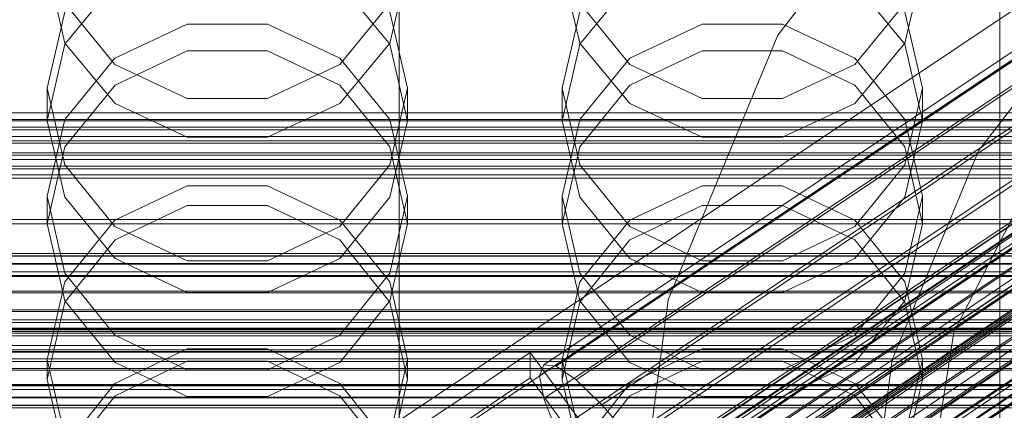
# Model space of a CAD drawing. Header units: millimetres. Extents: x -4738 to 65662, y -68080 to 6847.
# Tile 276 of 656: x 86 to 201, y -34230 to -34184. Entities that reach past the tile are written whole.
import ezdxf

# ---------------------------------------------------------------- set-up
doc = ezdxf.new("R2010")
doc.units = ezdxf.units.MM
for name, color, linetype, lineweight in [('COTAS_O', 1, 'Continuous', 0), ('COTAS_P', 1, 'Continuous', 0), ('frontal_briquetadora', 7, 'Continuous', 0), ('frontal_C01', 7, 'Continuous', 0), ('frontal_C02', 7, 'Continuous', 0), ('frontal_C03', 7, 'Continuous', 0), ('frontal_mezcladora', 7, 'Continuous', 0)]:
    doc.layers.add(name, color=color, linetype=linetype, lineweight=lineweight)
doc.dimstyles.new('R19_100', dxfattribs={"dimtxt": 250, "dimasz": 150, "dimexe": 150, "dimexo": 80, "dimgap": 100, "dimtad": 1, "dimtih": 1, "dimtoh": 1, "dimdsep": 46, "dimcen": 0.09, "dimadec": 0, "dimazin": 0, "dimtfac": 1, "dimtdec": 4, "dimtofl": 0, "dimtmove": 0, "dimatfit": 3, "dimfxl": 1, "dimtolj": 1, "dimtzin": 0, "dimarcsym": 0})

# ---------------------------------------------------------------- blocks, each defined once
blk = doc.blocks.new('DIM_R30_48')
at = {"layer": 'COTAS_O'}
for p, q in [((-1725, -33700), (-1575, -33655)), ((1725, -33700), (1575, -33655)), ((-1725, -34400), (-1725, -33700)), ((-1725, -33700), (1725, -33700)), ((-1725, -33700), (-1575, -33745)), ((1725, -33700), (1575, -33745)), ((1725, -34400), (1725, -33700))]:
    blk.add_line(p, q, dxfattribs=at)
blk.add_text('3450 O', height=250, dxfattribs=at).set_placement((0, -33600))
blk = doc.blocks.new('DIM_R30_49')
at = {"layer": 'COTAS_P'}
for p, q in [((-150, -32300), (550, -32300)), ((550, -32300), (505, -32450)), ((550, -34900), (550, -32300)), ((550, -32300), (595, -32450)), ((550, -34900), (505, -34750)), ((550, -34900), (595, -34750)), ((-150, -34900), (550, -34900))]:
    blk.add_line(p, q, dxfattribs=at)
blk.add_text('2600 P', height=250, rotation=90, dxfattribs=at).set_placement((450, -33600))
blk = doc.blocks.new('DIM_R30_51')
at = {"layer": 'COTAS_O'}
for p, q in [((-650, -33700), (50, -33700)), ((50, -33700), (5, -33850)), ((50, -34900), (50, -33700)), ((50, -33700), (95, -33850)), ((50, -34900), (5, -34750)), ((50, -34900), (95, -34750)), ((-650, -34900), (50, -34900))]:
    blk.add_line(p, q, dxfattribs=at)
blk.add_text('1200 O', height=250, rotation=90, dxfattribs=at).set_placement((-50, -34300))
blk = doc.blocks.new('DIM_R30_52')
at = {"layer": 'COTAS_O'}
for p, q in [((-650, -34200), (-500, -34155)), ((650, -34200), (500, -34155)), ((-650, -34900), (-650, -34200)), ((-650, -34200), (650, -34200)), ((-650, -34200), (-500, -34245)), ((650, -34200), (500, -34245)), ((650, -34900), (650, -34200))]:
    blk.add_line(p, q, dxfattribs=at)
blk.add_text('1300 O', height=250, dxfattribs=at).set_placement((0, -34100))

msp = doc.modelspace()

# ---------------------------------------------------------------- linework, layer by layer
at = {"layer": 'frontal_briquetadora'}
for p, q in [((200, -34275), (200, -34100)), ((200, -34186.982), (200, -34174.268)), ((200, -34187.019), (200, -34174.315)), ((200, -34176.08), (200, -34195.432)), ((200, -34196.041), (200, -34176.682)), ((200, -34196.649), (200, -34177.283)), ((89, -34178.137), (91.08, -34186.938)), ((128.92, -34186.938), (131, -34178.137)), ((149, -34178.137), (151.08, -34186.938)), ((188.92, -34186.938), (191, -34178.137)), ((200, -34178), (200, -34191.425)), ((200, -34178.042), (200, -34191.457)), ((96.907, -34179.943), (91.08, -34187.085)), ((128.92, -34187.085), (123.093, -34179.943)), ((156.907, -34179.943), (151.08, -34187.085)), ((188.92, -34187.085), (183.093, -34179.943)), ((200, -34184.922), (200, -34179.373)), ((200, -34180.422), (200, -34186.861)), ((96.906, -34189.426), (91.08, -34182.307)), ((128.92, -34182.308), (123.094, -34189.426)), ((156.906, -34189.426), (151.08, -34182.307)), ((188.92, -34182.308), (183.094, -34189.426)), ((89, -34192.191), (91.08, -34183.307)), ((128.92, -34183.307), (131, -34192.191)), ((149, -34192.191), (151.08, -34183.307)), ((188.92, -34183.307), (191, -34192.191)), ((200, -34196.98), (200, -34182.75)), ((200, -34197.013), (200, -34182.792)), ((200, -34191.371), (200, -34183.199)), ((105.326, -34184.734), (96.906, -34188.689)), ((114.674, -34184.734), (105.326, -34184.734)), ((123.094, -34188.689), (114.674, -34184.734)), ((165.326, -34184.734), (156.906, -34188.689)), ((174.674, -34184.734), (165.326, -34184.734)), ((183.094, -34188.689), (174.674, -34184.734)), ((200, -34193.932), (200, -34184.922)), ((91.08, -34186.938), (96.907, -34193.996)), ((123.093, -34193.996), (128.92, -34186.938)), ((151.08, -34186.938), (156.907, -34193.996)), ((183.093, -34193.996), (188.92, -34186.938)), ((200, -34186.861), (200, -34196.687)), ((200, -34201.85), (200, -34186.982)), ((91.08, -34187.085), (89, -34195.992)), ((96.907, -34191.85), (105.327, -34187.86)), ((105.327, -34187.86), (114.673, -34187.86)), ((114.673, -34187.86), (123.093, -34191.85)), ((131, -34195.992), (128.92, -34187.085)), ((151.08, -34187.085), (149, -34195.992)), ((156.907, -34191.85), (165.327, -34187.86)), ((165.327, -34187.86), (174.673, -34187.86)), ((174.673, -34187.86), (183.093, -34191.85)), ((191, -34195.992), (188.92, -34187.085)), ((200, -34201.878), (200, -34187.019)), ((96.906, -34188.689), (91.08, -34195.834)), ((128.92, -34195.834), (123.094, -34188.689)), ((156.906, -34188.689), (151.08, -34195.834)), ((188.92, -34195.834), (183.094, -34188.689)), ((105.326, -34193.392), (96.906, -34189.426)), ((123.094, -34189.426), (114.674, -34193.392)), ((165.326, -34193.392), (156.906, -34189.426)), ((183.094, -34189.426), (174.674, -34193.392)), ((200, -34202.757), (200, -34191.371)), ((200, -34191.425), (200, -34206.897)), ((200, -34191.457), (200, -34206.92)), ((91.08, -34201.121), (89, -34192.191)), ((89, -34195.992), (89, -34192.191)), ((91.08, -34199.039), (96.907, -34191.85)), ((123.093, -34191.85), (128.92, -34199.039)), ((131, -34192.191), (128.92, -34201.121)), ((131, -34195.992), (131, -34192.191)), ((151.08, -34201.121), (149, -34192.191)), ((149, -34195.992), (149, -34192.191)), ((151.08, -34199.039), (156.907, -34191.85)), ((183.093, -34191.85), (188.92, -34199.039)), ((191, -34192.191), (188.92, -34201.121)), ((191, -34195.992), (191, -34192.191)), ((114.674, -34193.392), (105.326, -34193.392)), ((174.674, -34193.392), (165.326, -34193.392)), ((96.907, -34193.996), (105.327, -34197.913)), ((114.673, -34197.913), (123.093, -34193.996)), ((156.907, -34193.996), (165.327, -34197.913)), ((174.673, -34197.913), (183.093, -34193.996)), ((200, -34206.057), (200, -34193.932)), ((91.08, -34195.834), (89, -34204.781)), ((89, -34195.992), (91.08, -34204.898)), ((131, -34204.781), (128.92, -34195.834)), ((128.92, -34204.898), (131, -34195.992)), ((151.08, -34195.834), (149, -34204.781)), ((149, -34195.992), (151.08, -34204.898)), ((191, -34204.781), (188.92, -34195.834)), ((188.92, -34204.898), (191, -34195.992)), ((200, -34195.432), (200, -34214.989)), ((200, -34215.602), (200, -34196.041)), ((200, -34216.216), (200, -34196.649)), ((200, -34196.687), (200, -34209.523)), ((200, -34213.121), (200, -34196.98)), ((200, -34213.146), (200, -34197.013)), ((105.327, -34197.913), (114.673, -34197.913)), ((165.327, -34197.913), (174.673, -34197.913)), ((89, -34208.003), (91.08, -34199.039)), ((128.92, -34199.039), (131, -34208.003)), ((149, -34208.003), (151.08, -34199.039)), ((188.92, -34199.039), (191, -34208.003)), ((96.906, -34208.312), (91.08, -34201.121)), ((128.92, -34201.121), (123.094, -34208.312)), ((156.906, -34208.312), (151.08, -34201.121)), ((188.92, -34201.121), (183.094, -34208.312)), ((200, -34218.511), (200, -34201.85)), ((200, -34218.531), (200, -34201.878)), ((200, -34216.919), (200, -34202.757)), ((105.326, -34203.573), (96.906, -34207.568)), ((114.674, -34203.573), (105.326, -34203.573)), ((123.094, -34207.568), (114.674, -34203.573)), ((165.326, -34203.573), (156.906, -34207.568)), ((174.674, -34203.573), (165.326, -34203.573)), ((183.094, -34207.568), (174.674, -34203.573)), ((89, -34208.003), (89, -34204.781)), ((89, -34204.781), (91.08, -34213.765)), ((91.08, -34204.898), (96.907, -34212.04)), ((123.093, -34212.04), (128.92, -34204.898)), ((128.92, -34213.765), (131, -34204.781)), ((131, -34208.003), (131, -34204.781)), ((149, -34208.003), (149, -34204.781)), ((149, -34204.781), (151.08, -34213.765)), ((151.08, -34204.898), (156.907, -34212.04)), ((183.093, -34212.04), (188.92, -34204.898)), ((188.92, -34213.765), (191, -34204.781)), ((191, -34208.003), (191, -34204.781)), ((96.907, -34209.873), (105.327, -34205.852)), ((105.327, -34205.852), (114.673, -34205.852)), ((114.673, -34205.852), (123.093, -34209.873)), ((156.907, -34209.873), (165.327, -34205.852)), ((165.327, -34205.852), (174.673, -34205.852)), ((174.673, -34205.852), (183.093, -34209.873)), ((200, -34220.832), (200, -34206.057)), ((96.906, -34207.568), (91.08, -34214.781)), ((128.92, -34214.78), (123.094, -34207.568)), ((156.906, -34207.568), (151.08, -34214.781)), ((188.92, -34214.78), (183.094, -34207.568)), ((200, -34206.897), (200, -34224.036)), ((200, -34206.92), (200, -34224.051)), ((91.08, -34216.967), (89, -34208.003)), ((105.326, -34212.316), (96.906, -34208.312)), ((123.094, -34208.312), (114.674, -34212.316)), ((131, -34208.003), (128.92, -34216.967)), ((151.08, -34216.967), (149, -34208.003)), ((165.326, -34212.316), (156.906, -34208.312)), ((183.094, -34208.312), (174.674, -34212.316)), ((191, -34208.003), (188.92, -34216.967)), ((91.08, -34217.117), (96.907, -34209.873)), ((123.093, -34209.873), (128.92, -34217.117)), ((151.08, -34217.117), (156.907, -34209.873)), ((183.093, -34209.873), (188.92, -34217.117)), ((200, -34209.523), (200, -34224.875)), ((96.907, -34212.04), (105.327, -34216.004)), ((114.673, -34216.004), (123.093, -34212.04)), ((156.907, -34212.04), (165.327, -34216.004)), ((174.673, -34216.004), (183.093, -34212.04)), ((114.674, -34212.316), (105.326, -34212.316)), ((174.674, -34212.316), (165.326, -34212.316)), ((200, -34230.777), (200, -34213.121)), ((200, -34230.795), (200, -34213.146)), ((91.08, -34213.765), (96.906, -34220.995)), ((123.094, -34220.995), (128.92, -34213.765)), ((151.08, -34213.765), (156.906, -34220.995)), ((183.094, -34220.995), (188.92, -34213.765)), ((91.08, -34214.781), (89, -34223.801)), ((131, -34223.801), (128.92, -34214.78)), ((151.08, -34214.781), (149, -34223.801)), ((191, -34223.801), (188.92, -34214.78)), ((200, -34214.989), (200, -34234.699)), ((200, -34235.317), (200, -34215.602)), ((105.327, -34216.004), (114.673, -34216.004)), ((165.327, -34216.004), (174.673, -34216.004)), ((200, -34235.935), (200, -34216.216)), ((89, -34226.151), (91.08, -34217.117)), ((96.907, -34224.156), (91.08, -34216.967)), ((128.92, -34216.967), (123.093, -34224.156)), ((128.92, -34217.117), (131, -34226.151)), ((149, -34226.151), (151.08, -34217.117)), ((156.907, -34224.156), (151.08, -34216.967)), ((188.92, -34216.967), (183.093, -34224.156)), ((188.92, -34217.117), (191, -34226.151)), ((200, -34233.313), (200, -34216.919)), ((200, -34220.449), (200, -34217.873)), ((200, -34217.873), (200, -34222.139)), ((200, -34236.554), (200, -34218.511)), ((200, -34236.567), (200, -34218.531)), ((96.906, -34220.995), (105.326, -34225.019)), ((114.674, -34225.019), (123.094, -34220.995)), ((156.906, -34220.995), (165.326, -34225.019)), ((174.674, -34225.019), (183.094, -34220.995)), ((200, -34229.476), (200, -34220.449)), ((200, -34237.688), (200, -34220.832)), ((200, -34222.139), (200, -34232.599)), ((96.906, -34226.61), (105.326, -34222.584)), ((105.326, -34222.584), (114.674, -34222.584)), ((114.674, -34222.584), (123.094, -34226.61)), ((156.906, -34226.61), (165.326, -34222.584)), ((165.326, -34222.584), (174.674, -34222.584)), ((174.674, -34222.584), (183.094, -34226.61)), ((91.08, -34232.849), (89, -34223.801)), ((89, -34226.151), (89, -34223.801)), ((105.327, -34224.011), (96.907, -34228.052)), ((105.327, -34228.146), (96.907, -34224.156)), ((114.673, -34224.011), (105.327, -34224.011)), ((123.093, -34228.052), (114.673, -34224.011)), ((123.093, -34224.156), (114.673, -34228.146)), ((131, -34223.801), (128.92, -34232.849)), ((131, -34226.151), (131, -34223.801)), ((151.08, -34232.849), (149, -34223.801)), ((149, -34226.151), (149, -34223.801)), ((165.327, -34224.011), (156.907, -34228.052)), ((165.327, -34228.146), (156.907, -34224.156)), ((174.673, -34224.011), (165.327, -34224.011)), ((183.093, -34228.052), (174.673, -34224.011)), ((183.093, -34224.156), (174.673, -34228.146)), ((191, -34223.801), (188.92, -34232.849)), ((191, -34226.151), (191, -34223.801)), ((200, -34224.036), (200, -34242.423)), ((200, -34224.051), (200, -34242.431)), ((105.326, -34225.019), (114.674, -34225.019)), ((165.326, -34225.019), (174.674, -34225.019)), ((200, -34224.875), (200, -34242.153)), ((89, -34226.151), (91.08, -34235.184)), ((91.08, -34233.872), (96.906, -34226.61)), ((123.094, -34226.61), (128.92, -34233.872)), ((128.92, -34235.184), (131, -34226.151)), ((149, -34226.151), (151.08, -34235.184)), ((151.08, -34233.872), (156.906, -34226.61)), ((183.094, -34226.61), (188.92, -34233.872)), ((188.92, -34235.184), (191, -34226.151)), ((96.907, -34228.052), (91.08, -34235.335)), ((114.673, -34228.146), (105.327, -34228.146)), ((128.92, -34235.335), (123.093, -34228.052)), ((156.907, -34228.052), (151.08, -34235.335)), ((174.673, -34228.146), (165.327, -34228.146)), ((188.92, -34235.335), (183.093, -34228.052)), ((200, -34243.579), (200, -34229.476))]:
    msp.add_line(p, q, dxfattribs=at)
at = {"layer": 'frontal_C01'}
for p, q in [((130, -34257.579), (130, -33994.965)), ((130, -34000.746), (130, -34263.359)), ((146.872, -34251.231), (331.181, -34126.897)), ((148.32, -34251.581), (332.629, -34127.246)), ((146.383, -34252.321), (330.692, -34127.987)), ((150.629, -34253.346), (334.938, -34129.011)), ((146.887, -34254.776), (331.197, -34130.442)), ((153.641, -34256.406), (337.95, -34132.071)), ((148.35, -34258.429), (332.659, -34134.094)), ((150.672, -34263.031), (334.981, -34138.696)), ((228.298, -34191.267), (130, -34257.579)), ((-311.15, -34195.055), (311.15, -34195.055)), ((-311.15, -34195.847), (311.15, -34195.847)), ((-311.15, -34195.994), (311.15, -34195.994)), ((130, -34263.359), (228.298, -34197.047)), ((-311.15, -34198.316), (311.15, -34198.316)), ((-311.15, -34198.6), (311.15, -34198.6)), ((-311.15, -34202.293), (311.15, -34202.293)), ((-311.15, -34202.695), (311.15, -34202.695)), ((-311.15, -34207.508), (311.15, -34207.508)), ((-311.15, -34208), (311.15, -34208)), ((-440, -34211.454), (440, -34211.454)), ((-440, -34211.734), (440, -34211.734)), ((-440, -34211.787), (440, -34211.787)), ((-440, -34212.609), (440, -34212.609)), ((-440, -34212.71), (440, -34212.71)), ((-440, -34214.019), (440, -34214.019)), ((-440, -34214.161), (440, -34214.161)), ((311.15, -34213.605), (-311.15, -34213.605)), ((-311.15, -34214.154), (311.15, -34214.154)), ((-440, -34215.866), (440, -34215.866)), ((-440, -34216.041), (440, -34216.041)), ((440, -34218.027), (-440, -34218.027)), ((-440, -34218.221), (440, -34218.221)), ((-311.15, -34220.169), (311.15, -34220.169)), ((-440, -34220.353), (440, -34220.353)), ((-440, -34220.554), (440, -34220.554)), ((-311.15, -34220.738), (311.15, -34220.738)), ((-440, -34222.685), (440, -34222.685)), ((-440, -34222.88), (440, -34222.88)), ((-440, -34224.866), (440, -34224.866)), ((-440, -34225.04), (440, -34225.04)), ((-440, -34226.746), (440, -34226.746)), ((-440, -34226.888), (440, -34226.888)), ((-311.15, -34226.752), (311.15, -34226.752)), ((-440, -34228.197), (440, -34228.197)), ((-440, -34228.297), (440, -34228.297)), ((-311.15, -34227.302), (311.15, -34227.302)), ((-440, -34229.12), (440, -34229.12)), ((-440, -34229.172), (440, -34229.172)), ((-440, -34229.453), (440, -34229.453))]:
    msp.add_line(p, q, dxfattribs=at)
at = {"layer": 'frontal_C02'}
for p, q in [((130, -34230.937), (130, -33940.443)), ((130, -33946.173), (130, -34236.667)), ((146.872, -34224.444), (331.181, -34101.19)), ((148.32, -34224.602), (332.629, -34101.347)), ((146.383, -34225.727), (330.692, -34102.473)), ((150.629, -34226.19), (334.938, -34102.935)), ((141.045, -34248.408), (354.844, -34105.432)), ((141.218, -34247.953), (355.017, -34104.978)), ((141.731, -34248.009), (355.53, -34105.034)), ((146.887, -34228.363), (331.197, -34105.109)), ((141.224, -34249.342), (355.022, -34106.366)), ((142.549, -34248.572), (356.348, -34105.596)), ((143.617, -34249.602), (357.415, -34106.627)), ((153.641, -34229.099), (337.95, -34105.844)), ((141.742, -34250.692), (355.541, -34107.716)), ((144.861, -34251.031), (358.659, -34108.056)), ((148.35, -34232.173), (332.659, -34108.918)), ((142.565, -34252.365), (356.363, -34109.39)), ((359.995, -34109.785), (146.196, -34252.761)), ((157.152, -34233.131), (341.461, -34109.877)), ((143.635, -34254.249), (357.434, -34111.273)), ((147.533, -34254.673), (361.332, -34111.698)), ((144.881, -34256.213), (358.68, -34113.238)), ((148.779, -34256.638), (362.578, -34113.663)), ((150.672, -34236.896), (334.981, -34113.641)), ((146.218, -34258.126), (360.017, -34115.15)), ((149.85, -34258.521), (363.648, -34115.546)), ((345.231, -34114.758), (160.922, -34238.012)), ((147.554, -34259.855), (361.352, -34116.88)), ((150.672, -34260.195), (364.471, -34117.22)), ((148.798, -34261.284), (362.596, -34118.309)), ((151.191, -34261.545), (364.989, -34118.569)), ((153.694, -34242.211), (338.003, -34118.957)), ((149.865, -34262.315), (363.664, -34119.339)), ((150.683, -34262.877), (364.482, -34119.902)), ((151.369, -34262.479), (365.168, -34119.503)), ((164.693, -34243.409), (349.002, -34120.155)), ((157.211, -34247.756), (341.52, -34124.502)), ((168.21, -34248.954), (352.519, -34125.7)), ((160.982, -34253.153), (345.291, -34129.899)), ((228.298, -34165.201), (130, -34230.937)), ((130, -34236.667), (228.298, -34170.932)), ((133.809, -34230.657), (145.277, -34222.988)), ((145.277, -34222.988), (145.289, -34225.968)), ((145.277, -34222.988), (172.809, -34260.51)), ((146.383, -34225.727), (146.872, -34224.444)), ((146.872, -34224.444), (148.32, -34224.602)), ((148.32, -34224.602), (150.629, -34226.19)), ((145.289, -34225.968), (133.821, -34233.637)), ((172.821, -34263.491), (145.289, -34225.968)), ((146.887, -34228.363), (146.383, -34225.727)), ((150.629, -34226.19), (153.641, -34229.099)), ((148.35, -34232.173), (146.887, -34228.363)), ((153.641, -34229.099), (157.152, -34233.131))]:
    msp.add_line(p, q, dxfattribs=at)
at = {"layer": 'frontal_C03'}
for p, q in [((1250, -34196.728), (-1250, -34196.728)), ((1250, -34197.045), (-1250, -34197.045)), ((1250, -34197.839), (-1250, -34197.839)), ((-1250, -34198.603), (1250, -34198.603)), ((1250, -34199.726), (-1250, -34199.726)), ((1250, -34200.49), (-1250, -34200.49)), ((1250, -34201.284), (-1250, -34201.284)), ((1250, -34201.601), (-1250, -34201.601)), ((1250, -34219.186), (-1250, -34219.186)), ((1250, -34219.503), (-1250, -34219.503)), ((1250, -34220.297), (-1250, -34220.297)), ((-1250, -34221.061), (1250, -34221.061)), ((1250, -34222.184), (-1250, -34222.184)), ((1250, -34222.948), (-1250, -34222.948)), ((1250, -34223.742), (-1250, -34223.742)), ((1250, -34224.058), (-1250, -34224.058))]:
    msp.add_line(p, q, dxfattribs=at)
at = {"layer": 'frontal_mezcladora'}
for p, q in [((174.149, -34186), (194.49, -34159.49)), ((197.531, -34199.5), (213.582, -34178.582)), ((161.361, -34216.871), (174.149, -34186)), ((194.65, -34220.643), (208.143, -34194.16)), ((187.441, -34223.859), (197.531, -34199.5)), ((157, -34250), (161.361, -34216.871)), ((190, -34250), (194.65, -34220.643)), ((184, -34250), (187.441, -34223.859))]:
    msp.add_line(p, q, dxfattribs=at)

# ---------------------------------------------------------------- dimensions: what is measured, and where the dimension line sits
at = {"layer": 'COTAS_O'}
for p1, p2, distance, picture, middle in [((-650, -34900), (-650, -33700), -700, 'DIM_R30_51', (50, -34300)), ((-1725, -34400), (1725, -34400), 700, 'DIM_R30_48', (0, -33700)), ((-650, -34900), (650, -34900), 700, 'DIM_R30_52', (0, -34200))]:
    dim = msp.add_aligned_dim(p1=p1, p2=p2, distance=distance, text='<> O', dimstyle='R19_100', dxfattribs=at)
    dim.commit()
    dim.dimension.update_dxf_attribs({"geometry": picture, "text_midpoint": middle})
at = {"layer": 'COTAS_P'}
dim = msp.add_aligned_dim(p1=(-150, -34900), p2=(-150, -32300), distance=-700, text='<> P', dimstyle='R19_100', dxfattribs=at)
dim.commit()
dim.dimension.update_dxf_attribs({"geometry": 'DIM_R30_49', "text_midpoint": (550, -33600)})

doc.saveas('drawing.dxf')
